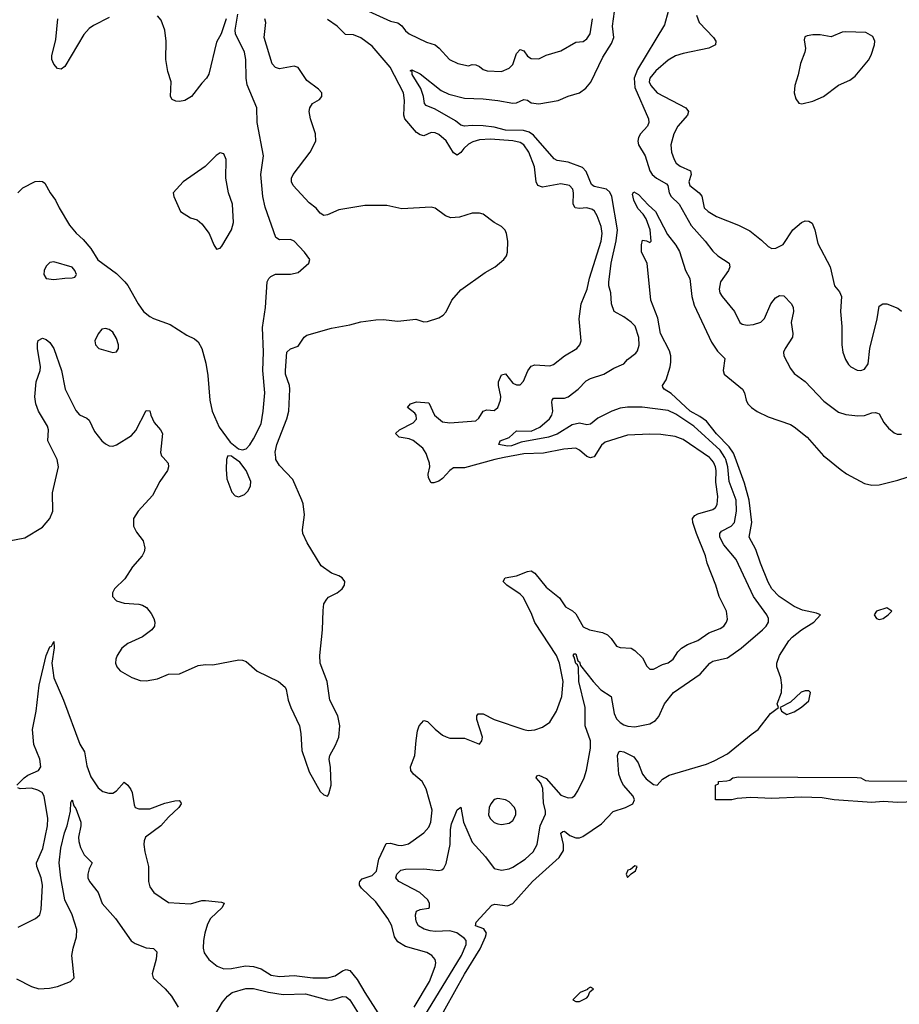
# Model space of a CAD drawing. Header units: inches. Extents: x 1694797 to 1849917, y 907313 to 1017959.
# Tile 391 of 656: x 1742886 to 1747638, y 967046 to 972366. Entities that reach past the tile are written whole.
import ezdxf

# ---------------------------------------------------------------- set-up
doc = ezdxf.new("R2010")
doc.units = ezdxf.units.IN
doc.header["$MEASUREMENT"] = 0
doc.layers.add('B7946', color=7, linetype='Continuous')
doc.layers.add('B7947', color=7, linetype='Continuous')

msp = doc.modelspace()

# ---------------------------------------------------------------- linework, layer by layer
at = {"layer": 'B7946', "color": 5}
for points, elevation in [([(1742830, 969550.2), (1742914.1, 969565.9), (1743010, 969624), (1743050, 969671.7), (1743065.2, 969710), (1743064.4, 969810), (1743095.7, 969950), (1743089.2, 969990), (1743084.1, 970000)], 620), ([(1743661.8, 970000), (1743688.2, 969970), (1743690.4, 969950), (1743684.2, 969930), (1743642.6, 969870), (1743604.5, 969795.5), (1743526, 969710), (1743500.4, 969670), (1743501.6, 969630), (1743517.7, 969597.7), (1743553.4, 969550), (1743561.7, 969510), (1743558, 969490), (1743547.2, 969470), (1743496, 969410), (1743455.1, 969344.9), (1743399.5, 969290), (1743388.5, 969270), (1743388.5, 969250), (1743410, 969226), (1743450, 969213.8), (1743530, 969208.4), (1743550, 969203.2), (1743570.9, 969190.9), (1743597.5, 969157.5), (1743610.2, 969130), (1743617.3, 969110), (1743614.3, 969090), (1743599.5, 969070), (1743550, 969030.9), (1743470, 968996.4), (1743438.7, 968970), (1743412.4, 968930), (1743406, 968910), (1743403.8, 968890), (1743410.5, 968870), (1743430, 968848.2), (1743492.3, 968812.3), (1743536.4, 968796.4), (1743570, 968793.6), (1743630, 968804.9), (1743690, 968830.3), (1743750, 968832), (1743850, 968876.4), (1743890, 968882.8), (1743930, 968881), (1744070, 968907), (1744090, 968906), (1744110, 968898), (1744170, 968846.4), (1744284.4, 968790), (1744319.7, 968759.7), (1744326.8, 968746.8), (1744336.9, 968690), (1744350.3, 968650), (1744397.7, 968550), (1744404.9, 968510), (1744410, 968418), (1744450, 968302.8), (1744510, 968196.3), (1744530, 968178.8), (1744550, 968171.3), (1744556.2, 968183.8), (1744569.6, 968230.4), (1744566.1, 968326.1), (1744558.9, 968370), (1744562, 968390), (1744593, 968447), (1744609.8, 968490), (1744615, 968550), (1744605.4, 968605.4), (1744562.6, 968690), (1744547.4, 968790), (1744508.7, 968890), (1744507.6, 968930), (1744521.3, 969070), (1744525.4, 969174.6), (1744529.6, 969210.4), (1744544.8, 969235.2), (1744554.5, 969245.5), (1744602, 969270), (1744629, 969290), (1744641.2, 969310), (1744642.7, 969330), (1744629.2, 969350), (1744610, 969362), (1744570, 969375.1), (1744515.1, 969415.1), (1744440.1, 969540.1), (1744416.3, 969590), (1744413.3, 969610), (1744425.6, 969690), (1744416.9, 969750), (1744409.7, 969770), (1744361.1, 969881.1), (1744290, 969956.9), (1744270.5, 969990.5), (1744269.6, 970000)], 620), ([(1744007, 970000), (1744003.7, 969990), (1744001.8, 969938.2), (1744005.7, 969885.7), (1744032.9, 969812.9), (1744050, 969793), (1744070, 969788), (1744100.1, 969799.9), (1744120.5, 969819.5), (1744133.4, 969846.6), (1744134.4, 969870), (1744110, 969929.7), (1744075.6, 969975.6), (1744040.1, 970000)], 640), ([(1745017.1, 967030), (1745100.5, 967170), (1745130.8, 967250), (1745134.2, 967270), (1745130, 967289), (1745113.3, 967310), (1745085.6, 967325.6), (1744970, 967358.8), (1744930, 967383.2), (1744911.2, 967410), (1744896.1, 967470), (1744876, 967510), (1744810, 967599.2), (1744733.7, 967673.7), (1744722.2, 967690), (1744722.9, 967702.9), (1744723.4, 967710), (1744736.7, 967723.3), (1744790, 967742.7), (1744813.7, 967766.3), (1744826.4, 967830), (1744865.5, 967914.5), (1744890, 967916.3), (1744930, 967905.1), (1744950, 967904.8), (1744986.7, 967913.3), (1745070, 967973.4), (1745096, 968004), (1745107.9, 968030), (1745114.5, 968094.5), (1745082.9, 968210), (1745060.8, 968250), (1745013.7, 968290), (1744999.2, 968310), (1744997.6, 968330), (1745020.7, 968390), (1745027.7, 968472.3), (1745035.8, 968524.2), (1745044.7, 968550), (1745070, 968579.3), (1745090, 968574.4), (1745130, 968532), (1745170, 968500.4), (1745190, 968490.4), (1745210, 968483.8), (1745290, 968484.9), (1745370, 968450.8), (1745383.7, 968470), (1745385.6, 968490), (1745355.6, 968584.4), (1745356.1, 968603.9), (1745363.9, 968616.1), (1745390, 968615.5), (1745450, 968584.3), (1745610, 968530.3), (1745633.9, 968526.1), (1745670, 968528.8), (1745710, 968543.1), (1745750, 968570.5), (1745786, 968630), (1745815.6, 968710), (1745821.6, 968790), (1745801.8, 968890), (1745785.6, 968930), (1745668.3, 969108.3), (1745650, 969162), (1745606, 969246), (1745590, 969261.3), (1745518, 969310), (1745498.4, 969330), (1745508.7, 969350), (1745570, 969361.1), (1745630, 969384.9), (1745650, 969387.6), (1745670, 969376), (1745730, 969300.2), (1745802.4, 969242.4), (1745834, 969194), (1745872, 969172), (1745890, 969155.8), (1745930, 969085.5), (1745964, 969070), (1746034.9, 969054.9), (1746062, 969042), (1746082, 969022), (1746110, 968980.7), (1746130, 968973.4), (1746190, 968970.4), (1746210, 968958), (1746250, 968918), (1746273.9, 968873.9), (1746290, 968856.4), (1746310, 968857.4), (1746358.2, 968881.8), (1746390, 968890.3), (1746415.8, 968910), (1746441.6, 968950), (1746461.6, 968970), (1746493.3, 968990), (1746550, 969012.2), (1746610, 969054), (1746670, 969075.8), (1746690.9, 969090), (1746704.8, 969110), (1746710, 969126.8), (1746704.8, 969170), (1746665.3, 969250), (1746647.1, 969310), (1746600.3, 969430), (1746590.8, 969470), (1746541.6, 969590), (1746522.3, 969650), (1746520.3, 969670), (1746533, 969687), (1746550, 969696.6), (1746630, 969718.8), (1746644.8, 969730), (1746654.1, 969745.9), (1746658.6, 969790), (1746646.4, 969866.4), (1746649, 969930), (1746644.9, 969950), (1746634.9, 969974.9), (1746616.9, 969996.9), (1746612.2, 970000)], 580), ([(1745050, 966944.7), (1745273.7, 967310), (1745298.2, 967370), (1745297.5, 967390), (1745290, 967401.1), (1745247.5, 967432.5), (1745210, 967443.1), (1745130, 967439.7), (1745103.1, 967443.1), (1745071.7, 967451.7), (1745041.4, 967470), (1745029.9, 967489.9), (1745026.7, 967506.7), (1745024.6, 967530), (1745029.8, 967550), (1745050, 967558.6), (1745094.1, 967565.9), (1745099.6, 967570), (1745100.4, 967590), (1745091.3, 967610), (1745048.2, 967650), (1744935.1, 967710), (1744918.9, 967730), (1744923.5, 967750), (1744946, 967770), (1744970, 967776.6), (1745070, 967777.2), (1745150, 967768.7), (1745167.3, 967772.7), (1745178.3, 967781.7), (1745190, 967807.3), (1745211.3, 967910), (1745213.3, 967990), (1745219.2, 968020.8), (1745250, 968097.1), (1745270, 968111.3), (1745284, 968030), (1745330, 967922.7), (1745403, 967843), (1745450, 967780.3), (1745490, 967771.5), (1745530, 967778.5), (1745550, 967786.9), (1745617.7, 967830), (1745659.3, 967870), (1745681.6, 967910), (1745698.5, 968010), (1745727.3, 968072.7), (1745727.5, 968090), (1745715.5, 968135.5), (1745712.5, 968212.5), (1745700.8, 968240.8), (1745676.2, 968270), (1745680.1, 968279.9), (1745690, 968283.8), (1745730, 968266.3), (1745810, 968176.1), (1745850, 968162), (1745870, 968162.7), (1745885.7, 968174.3), (1745901.2, 968198.8), (1745935.3, 968270), (1745949.1, 968310.9), (1745969.9, 968430), (1745970.4, 968470), (1745941.3, 968550), (1745941.1, 968650), (1745907.1, 968790), (1745905.3, 968865.3), (1745900.2, 968880.2), (1745890, 968887.3), (1745882.4, 968922.4), (1745876, 968930), (1745881.2, 968938.8), (1745890, 968939.3), (1745901.7, 968901.7), (1745910, 968896.3), (1745915.8, 968875.8), (1745983.8, 968790), (1746026, 968746), (1746081.3, 968710), (1746096.9, 968616.9), (1746110, 968587.7), (1746130, 968568), (1746150, 968556.1), (1746171.2, 968548.8), (1746210, 968546), (1746290, 968561.1), (1746321.1, 968578.9), (1746338.3, 968601.7), (1746370, 968670.4), (1746419.1, 968730), (1746562.6, 968830), (1746613.7, 968890), (1746630, 968899.4), (1746710, 968918.9), (1746783.1, 968970), (1746899.8, 969070), (1746919.3, 969090), (1746930.7, 969110), (1746930.8, 969130), (1746921.8, 969150), (1746849.9, 969249.9), (1746756.5, 969450), (1746690, 969528.1), (1746668.6, 969570), (1746668.4, 969590), (1746676.9, 969603.1), (1746730, 969629.5), (1746747.5, 969650), (1746759.3, 969710), (1746756.1, 969770), (1746719.4, 969870), (1746711.3, 969950), (1746701.2, 969990), (1746695, 970000)], 560), ([(1745504.4, 970000), (1745454, 969990), (1745290, 969945), (1745230, 969944.5), (1745210, 969929.8), (1745170, 969887.6), (1745150, 969873.2), (1745122.9, 969862.9), (1745110, 969864.2), (1745094.8, 969890), (1745092.1, 969910), (1745102, 969950), (1745100.2, 969970), (1745089.3, 970000)], 580), ([(1745132.1, 966927.9), (1745290, 967209.1), (1745373.8, 967346.2), (1745403.4, 967410), (1745407.2, 967430), (1745394.1, 967454.1), (1745349.4, 967470), (1745352.1, 967490), (1745437.8, 967582.2), (1745452.4, 967587.6), (1745521.8, 967578.2), (1745550, 967590.1), (1745656.8, 967710), (1745801.3, 967838.7), (1745823.3, 967876.7), (1745823.6, 967910), (1745809.9, 967970), (1745820.9, 967979.1), (1745830, 967981.7), (1745858.9, 967958.9), (1745890, 967945.9), (1745910, 967945.7), (1745927.7, 967952.3), (1746030, 968020.6), (1746091.6, 968088.4), (1746158.7, 968110), (1746198, 968130), (1746208, 968150), (1746199.8, 968170), (1746148.5, 968230), (1746136.5, 968250), (1746123.6, 968290), (1746116.5, 968390), (1746123.5, 968410), (1746130, 968413.5), (1746150, 968410.1), (1746203.5, 968383.5), (1746227.3, 968350), (1746250, 968290.3), (1746270, 968263.6), (1746310, 968234), (1746330, 968230.8), (1746358.3, 968261.7), (1746395.6, 968284.4), (1746596.3, 968343.7), (1746638.8, 968361.2), (1746710, 968399.7), (1746836.9, 968503.1), (1746876.4, 968530), (1746942, 968618), (1746986, 968650), (1746978, 968670), (1747001.2, 968730), (1747003.7, 968770), (1746998, 968810), (1746977, 968870), (1746976.2, 968890), (1746991.3, 968930), (1747041.4, 969010), (1747059.8, 969030), (1747110, 969070.2), (1747175.4, 969110), (1747212.3, 969150), (1747190, 969159.7), (1747115.2, 969175.2), (1747070, 969195.7), (1746988.2, 969250), (1746949.9, 969290), (1746930, 969326.6), (1746887.5, 969430), (1746863.2, 969503.2), (1746827.3, 969570), (1746840.9, 969650), (1746826.7, 969770), (1746801.5, 969861.5), (1746751.4, 970000)], 540), ([(1745975.1, 970000), (1745970, 969998.4), (1745965.3, 970000)], 580), ([(1747240.6, 970000), (1747317.7, 969937.7), (1747352.9, 969912.9), (1747450, 969859.3), (1747490, 969850.4), (1747530, 969852.4), (1747630, 969877.3), (1747730, 969910.6), (1747850, 969910.5), (1747913.2, 969886.8), (1747928.7, 969891.3), (1747928.7, 969908.7), (1747939, 969930), (1747970, 969946), (1748022, 969902), (1748070, 969876), (1748090, 969871.3), (1748170, 969921), (1748210, 969931), (1748250, 969931), (1748290, 969941), (1748350, 969978), (1748366.6, 969993.4), (1748390.6, 970000)], 540), ([(1742870.9, 968230), (1742909.9, 968270.1), (1742930, 968284.1), (1742988.4, 968310), (1742999.9, 968330), (1742995.8, 968370), (1742963.7, 968450), (1742956.1, 968530), (1742976.3, 968630), (1742992.3, 968770), (1743028.7, 968930), (1743050, 968978.4), (1743058, 968982), (1743070, 969006), (1743072.9, 968972.9), (1743060.9, 968890), (1743071.2, 968810), (1743123.3, 968690), (1743211.6, 968451.6), (1743237.3, 968410), (1743250, 968334), (1743270, 968274.4), (1743310, 968215.3), (1743335.9, 968195.9), (1743367.3, 968187.3), (1743390, 968186.8), (1743410, 968198.9), (1743450, 968245.5), (1743470, 968230.4), (1743487.2, 968207.2), (1743494.8, 968190), (1743504.1, 968124.1), (1743510.2, 968110.2), (1743530, 968102.2), (1743590, 968102.5), (1743670, 968132.7), (1743725.1, 968145.1), (1743747.7, 968147.7), (1743757, 968137), (1743758.4, 968130), (1743747, 968110), (1743690, 968057.6), (1743648.1, 968010), (1743566.7, 967950), (1743559, 967930), (1743557.7, 967910), (1743561.7, 967870), (1743581.7, 967790), (1743582.4, 967710), (1743590, 967681), (1743610.6, 967650), (1743690, 967595.3), (1743810, 967589.1), (1743870, 967606.3), (1743890, 967607.6), (1743977.3, 967597.3), (1743991.7, 967591.7), (1743980.3, 967570), (1743917.3, 967510), (1743901.6, 967478.4), (1743886.7, 967430), (1743878.7, 967390), (1743877.5, 967350), (1743883.5, 967323.5), (1743907.7, 967287.7), (1743953.1, 967253.1), (1743990, 967238.6), (1744030, 967238.9), (1744106.6, 967253.4), (1744150, 967251.3), (1744190, 967237.1), (1744244.2, 967204.2), (1744290, 967195.5), (1744370, 967202.2), (1744470, 967188.7), (1744550, 967188.5), (1744590, 967200.7), (1744630, 967226.7), (1744650, 967233.9), (1744670, 967228.2), (1744710, 967180.6), (1744750.1, 967110.1), (1744865.6, 966930)], 580), ([(1747810, 968144), (1747630, 968136), (1747550, 968141.6), (1747490, 968136), (1747286, 968150), (1747221.6, 968161.6), (1747110, 968164.7), (1746950, 968157.2), (1746836.7, 968163.3), (1746762.8, 968157.2), (1746734, 968150), (1746646, 968150), (1746646, 968230), (1746662, 968238), (1746662, 968250), (1746707, 968253), (1746722.5, 968257.5), (1746739, 968270), (1746770, 968274.3), (1747410, 968271.3), (1747430.6, 968270), (1747454.9, 968254.9), (1747473.4, 968253.4), (1747710, 968252)], 520), ([(1742877.7, 967462.3), (1742972.3, 967510), (1742995.1, 967530), (1743002.3, 967557.7), (1743009, 967690), (1743002.9, 967730), (1742978.4, 967790), (1742976.5, 967810), (1743011.8, 967888.2), (1743036.7, 968010), (1743038.4, 968050), (1743019.5, 968170), (1743007.4, 968190), (1742983.9, 968203.9), (1742950, 968213.7), (1742889.2, 968210), (1742876.4, 968216.4)], 580), ([(1742870, 967184.4), (1742950, 967142), (1742990, 967130.2), (1743047.1, 967132.9), (1743090, 967142.4), (1743161.2, 967170), (1743181.6, 967190), (1743168.9, 967310), (1743175, 967350), (1743193.5, 967410), (1743194.3, 967450), (1743169.9, 967530), (1743130.8, 967610), (1743108.5, 967730), (1743100.2, 967810), (1743108, 967890), (1743128.2, 967971.8), (1743143.2, 968010), (1743160.4, 968090), (1743163.2, 968136.8), (1743169.3, 968150.7), (1743178.4, 968118.4), (1743190, 968104.9), (1743216.9, 968030), (1743217.1, 968010), (1743203.9, 967950), (1743205.4, 967925.4), (1743214.2, 967894.2), (1743233.9, 967853.9), (1743278, 967810), (1743261.2, 967778.8), (1743254, 967750), (1743254.2, 967730), (1743263.2, 967710), (1743310.8, 967650.8), (1743331.3, 967590), (1743404.4, 967510), (1743488.3, 967388.3), (1743510, 967374.9), (1743570, 967350.4), (1743610, 967346.8), (1743626.8, 967330), (1743624.2, 967290), (1743601.3, 967210), (1743608, 967190), (1743672.7, 967130), (1743706, 967090), (1743742.4, 967030)], 560), ([(1743923, 966957), (1743981.7, 967058.3), (1744009.2, 967090.8), (1744034.5, 967110), (1744108.5, 967131.5), (1744150, 967130.9), (1744230, 967111.1), (1744310, 967098.9), (1744430, 967103.6), (1744549.8, 967070.2), (1744570, 967068.4), (1744630, 967088.3), (1744650, 967086.4), (1744670, 967071.1), (1744724.4, 966984.4)], 560)]:
    msp.add_lwpolyline(points, dxfattribs=dict(at, elevation=elevation))
for points, elevation in [([(1747570, 969188), (1747514, 969170), (1747502, 969150), (1747514, 969130), (1747530, 969124.7), (1747550, 969131.3), (1747578, 969150), (1747598, 969170)], 540), ([(1747150, 968739), (1747130, 968739), (1747107.9, 968732.1), (1747050, 968678), (1746994, 968650), (1747002, 968630), (1747030, 968611.3), (1747070, 968626), (1747110, 968651.3), (1747150, 968686), (1747159, 968730)], 540), ([(1745470, 968158.7), (1745450, 968152), (1745431.3, 968128.7), (1745422.7, 968110), (1745418.9, 968070), (1745427, 968050), (1745449.3, 968029.3), (1745470, 968021.7), (1745490, 968018.3), (1745530, 968025.2), (1745550, 968038.7), (1745567.3, 968070), (1745566.2, 968090), (1745558.5, 968110), (1745530, 968139.7), (1745510, 968151.1)], 580), ([(1746210, 967793.6), (1746186, 967774), (1746171, 967770), (1746163, 967750), (1746170, 967731.3), (1746188.9, 967751.1), (1746212.9, 967767.1), (1746222, 967790)], 540), ([(1745970, 967138), (1745954, 967130), (1745954, 967126), (1745914, 967110), (1745874, 967070), (1745890, 967062), (1745910, 967062), (1745950, 967082), (1745958, 967090), (1745966, 967114), (1745986, 967130)], 540)]:
    msp.add_lwpolyline(points, close=True, dxfattribs=dict(at, elevation=elevation))
at = {"layer": 'B7947', "color": 5}
for points, elevation in [([(1742876, 971430), (1742903.3, 971456.7), (1742970, 971490.8), (1742993.7, 971493.7), (1743010, 971490.8), (1743022, 971482), (1743050.5, 971430.5), (1743080.7, 971390), (1743099.1, 971350), (1743155.3, 971255.3), (1743192.3, 971212.3), (1743230, 971178.8), (1743270.5, 971130), (1743308.3, 971068.3), (1743410, 970994.9), (1743454.9, 970950), (1743470.4, 970930), (1743526, 970830), (1743555.3, 970790), (1743590, 970761.7), (1743610, 970751.7), (1743699.1, 970719.1), (1743790, 970661.6), (1743830, 970642.4), (1743850, 970626), (1743870.2, 970590), (1743891.9, 970510), (1743902.8, 970442.8), (1743912.8, 970310), (1743926.8, 970250), (1743963.6, 970163.6), (1744022.6, 970082.6), (1744067.8, 970047.8), (1744090, 970041.7), (1744110, 970046.7), (1744130, 970068.4), (1744150, 970101.1), (1744190, 970181.6), (1744201.7, 970250), (1744210.5, 970350), (1744200.2, 970470), (1744203.2, 970570), (1744197.4, 970702.6), (1744214.1, 970810), (1744223.9, 970950), (1744232, 970968), (1744242.2, 970977.8), (1744268.5, 970991.5), (1744350, 970990.4), (1744390, 970999.3), (1744449.2, 971050), (1744453.2, 971070), (1744425.1, 971110), (1744370, 971169.5), (1744350, 971178.7), (1744290, 971177), (1744269.7, 971189.7), (1744212.4, 971352.4), (1744200.7, 971410), (1744189, 971530), (1744203.1, 971630), (1744169.8, 971810), (1744167.1, 971890), (1744114.5, 972014.5), (1744109.8, 972050), (1744108.2, 972150), (1744100.3, 972190), (1744052.6, 972290), (1744051.1, 972310), (1744064.4, 972395.6)], 640), ([(1744001.6, 972370), (1743974.9, 972290), (1743950, 972244), (1743909, 972071), (1743896.4, 972050), (1743870, 972022.9), (1743814, 971950), (1743778.8, 971930), (1743750, 971924), (1743730, 971925.1), (1743710, 971935.1), (1743702, 971950), (1743704.2, 972030), (1743686.8, 972086.8), (1743676.5, 972150), (1743676.9, 972250), (1743669.9, 972309.9), (1743650, 972362.9), (1743630, 972386)], 640), ([(1744731.4, 972430), (1744890, 972358.3), (1744930, 972348.4), (1744950, 972332.6), (1744970, 972305.2), (1744990, 972290.2), (1745084.4, 972244.4), (1745130, 972229.3), (1745152.3, 972212.3), (1745208.7, 972150), (1745253.4, 972130), (1745310, 972116.2), (1745330, 972123.2), (1745350, 972121.7), (1745370, 972113.4), (1745390, 972096.1), (1745411.1, 972088.9), (1745490, 972086.3), (1745530, 972103.6), (1745550, 972123.7), (1745570, 972183), (1745590, 972204.2), (1745610, 972197), (1745629, 972169), (1745650, 972155.6), (1745690, 972154), (1745730, 972174.4), (1745810, 972197.1), (1745890, 972243.7), (1745930, 972247.4), (1745950, 972263.1), (1745968.4, 972290), (1745980.9, 972370)], 580), ([(1746695, 970000), (1746670, 970040.1), (1746527.5, 970170), (1746430, 970233.9), (1746390, 970253.5), (1746248.5, 970271.5), (1746170, 970271.9), (1746130, 970266.2), (1746085.5, 970250), (1746010, 970213.3), (1745970, 970180.2), (1745950, 970176.7), (1745910, 970186.3), (1745870, 970176.9), (1745790, 970127.1), (1745743.2, 970110), (1745596.1, 970083.9), (1745544, 970064), (1745522.4, 970062.4), (1745474.5, 970070), (1745481.3, 970090), (1745531, 970109), (1745570, 970144), (1745650, 970143), (1745696, 970164), (1745748.7, 970210), (1745761.8, 970230), (1745766.3, 970250), (1745761, 970299), (1745762.2, 970310), (1745770, 970320.2), (1745830, 970320.5), (1745850, 970328.7), (1745902.4, 970370), (1745945.6, 970414.4), (1745970, 970427.4), (1746042.4, 970450), (1746096.6, 970483.4), (1746150, 970506.9), (1746170.6, 970529.4), (1746215.2, 970564.8), (1746223.3, 970576.7), (1746231.9, 970608.1), (1746230.7, 970649.3), (1746210.6, 970710), (1746190, 970730.8), (1746150, 970759.8), (1746096.9, 970790), (1746082.9, 970830), (1746079.2, 970890), (1746068.2, 970928.2), (1746068.6, 970948.6), (1746080.8, 971050), (1746108.9, 971171.1), (1746115.1, 971230), (1746086, 971410), (1746074.5, 971434.5), (1746055.5, 971450), (1745990, 971463.9), (1745975.5, 971475.5), (1745945.7, 971545.7), (1745927.3, 971567.3), (1745850, 971596.1), (1745790, 971605.4), (1745773.6, 971613.6), (1745662, 971742), (1745638.8, 971758.8), (1745607.8, 971767.8), (1745510, 971768.6), (1745450, 971784.5), (1745390, 971792.6), (1745330, 971794.2), (1745289.9, 971789.9), (1745270, 971796.2), (1745239.9, 971819.9), (1745130, 971882.7), (1745081.9, 971901.9), (1745073.8, 971913.8), (1745067.9, 971950), (1745053.8, 971993.8), (1745007.3, 972070), (1745006.5, 972086.5), (1744995.3, 972090), (1745004.8, 972095.2), (1745050, 972074.2), (1745163.4, 971983.4), (1745203.9, 971963.9), (1745290, 971941.3), (1745390, 971937.8), (1745470, 971929.4), (1745550, 971914.3), (1745570, 971915.8), (1745610, 971935.2), (1745630, 971931.4), (1745650, 971916.9), (1745690, 971911), (1745795.1, 971930), (1745850, 971952.7), (1745910, 971970.1), (1745944.5, 971995.5), (1745972.2, 972027.8), (1746037.1, 972162.9), (1746083.5, 972236.5), (1746096.2, 972270), (1746089.5, 972330), (1746100.4, 972410)], 560), ([(1746389.5, 972410), (1746370, 972338.7), (1746223.6, 972096.4), (1746206.1, 972050), (1746210, 972000.2), (1746283, 971830), (1746284.6, 971810), (1746277.1, 971790), (1746240.5, 971750), (1746229.5, 971730), (1746225.9, 971710), (1746229.5, 971690), (1746265.1, 971630), (1746289.5, 971550), (1746303, 971530), (1746325.8, 971510), (1746379.9, 971479.9), (1746387.4, 971470), (1746394.7, 971430), (1746405.5, 971410), (1746449, 971369), (1746513.9, 971253.9), (1746590.1, 971170.1), (1746630, 971115.6), (1746658, 971090), (1746718.9, 971050), (1746722.8, 971030), (1746715, 971010), (1746673, 970950), (1746664.5, 970910), (1746669.2, 970890), (1746680.7, 970870), (1746747.4, 970790), (1746777.1, 970730), (1746790, 970720.3), (1746815.4, 970715.4), (1746850, 970719.2), (1746890, 970731.4), (1746910, 970751.7), (1746944.5, 970830), (1746970, 970863.6), (1746990, 970876.5), (1747014.1, 970874.1), (1747055.3, 970830), (1747064.9, 970810), (1747066, 970790), (1747053.9, 970730), (1747062.8, 970670), (1747061.5, 970650), (1747021.2, 970590), (1747012.7, 970570), (1747013.4, 970550), (1747050, 970482), (1747070, 970454.9), (1747130.2, 970410.2), (1747230, 970304.9), (1747310, 970244.9), (1747350, 970232.6), (1747414, 970226), (1747450, 970227.2), (1747490, 970241.3), (1747510, 970243.8), (1747520.4, 970240.4), (1747530, 970236.3), (1747555.3, 970190), (1747579.5, 970159.5), (1747610, 970133.1), (1747626.5, 970126.5), (1747650, 970127.2)], 560), ([(1746541.8, 972390), (1746556.2, 972350), (1746635, 972270), (1746647.2, 972250), (1746644.6, 972230), (1746610, 972212.2), (1746470, 972183.2), (1746429.5, 972170.5), (1746390, 972146.5), (1746323.5, 972090), (1746289.5, 972050), (1746287.5, 972030), (1746295, 972010), (1746330, 971970.9), (1746484.6, 971890), (1746498.6, 971870), (1746493.2, 971850), (1746441.3, 971790), (1746419.8, 971750), (1746403.5, 971690), (1746407.5, 971650), (1746421.1, 971610), (1746433.4, 971590), (1746453.9, 971573.9), (1746509.3, 971549.3), (1746513.7, 971530), (1746500.5, 971490), (1746506.8, 971470), (1746556.3, 971430), (1746571.5, 971411.5), (1746583.8, 971350), (1746604.7, 971330), (1746650, 971301.8), (1746770, 971256.1), (1746830, 971224.2), (1746894.3, 971174.3), (1746930, 971140.5), (1746950, 971130.4), (1746970.6, 971130.6), (1747010, 971152), (1747063.1, 971230), (1747110, 971270.3), (1747130, 971278.4), (1747150, 971278), (1747166.9, 971266.9), (1747181.7, 971230), (1747197.2, 971157.2), (1747264.6, 971030), (1747287.5, 970927.5), (1747315.1, 970895.1), (1747325.3, 970870), (1747320.3, 970790), (1747327.5, 970707.5), (1747327, 970610), (1747333.4, 970570), (1747346.7, 970530), (1747363.4, 970503.4), (1747376.3, 970490), (1747410, 970472.4), (1747430, 970470.4), (1747450, 970477.1), (1747470, 970506.8), (1747478.9, 970590), (1747518.9, 970750), (1747530, 970818), (1747549.4, 970830.6), (1747570, 970830.4), (1747630, 970807.7), (1747650, 970790.6)], 580), ([(1743370, 972378.4), (1743285.1, 972334.9), (1743261.6, 972318.4), (1743233.7, 972286.3), (1743130, 972112.7), (1743110, 972099.3), (1743090, 972102.7), (1743070, 972125.2), (1743060.5, 972150), (1743060.5, 972170), (1743081.1, 972258.9), (1743092.3, 972370)], 640), ([(1744269.6, 970000), (1744266.7, 970030), (1744274.9, 970070), (1744329.9, 970210), (1744339.8, 970250), (1744346.3, 970370), (1744344.1, 970390), (1744323, 970450), (1744321.6, 970470), (1744329.9, 970570.1), (1744350, 970587.4), (1744390, 970602.6), (1744422.4, 970650), (1744438.2, 970661.8), (1744570, 970698.9), (1744670, 970716.4), (1744730, 970733.7), (1744810, 970744.9), (1744850, 970746.5), (1744930, 970737.3), (1745027, 970747), (1745070, 970733.4), (1745090, 970735.5), (1745150, 970754.4), (1745174.5, 970770), (1745190, 970787.7), (1745221.7, 970850), (1745270, 970906), (1745400.4, 970999.6), (1745455.1, 971030), (1745500.9, 971070), (1745516, 971090), (1745522, 971110), (1745523, 971170), (1745516.9, 971210), (1745508.3, 971228.3), (1745488.5, 971248.5), (1745449.8, 971269.8), (1745390, 971315.4), (1745370, 971321), (1745330, 971319.8), (1745261.6, 971298.4), (1745216.1, 971296.1), (1745186.8, 971306.8), (1745130, 971347.6), (1745110, 971353.3), (1744950, 971343.5), (1744870, 971362), (1744750, 971362.3), (1744610, 971339.4), (1744550, 971310.9), (1744530, 971308.4), (1744510, 971320.5), (1744487.3, 971347.3), (1744450, 971376.9), (1744363.5, 971470), (1744354.6, 971490), (1744355.5, 971510), (1744364.1, 971530), (1744456.4, 971650), (1744486.9, 971710), (1744484.8, 971750), (1744457.3, 971830), (1744449.7, 971870.3), (1744454, 971890), (1744467.7, 971912.3), (1744505.6, 971934.4), (1744519, 971950), (1744519, 971970), (1744501.2, 971990), (1744436.8, 972036.8), (1744390, 972107.6), (1744370, 972114), (1744290, 972101.2), (1744268, 972108), (1744250, 972126.6), (1744206.6, 972270), (1744215.4, 972350), (1744211.3, 972370)], 620), ([(1745089.3, 970000), (1745081.5, 970021.5), (1745064.2, 970050), (1745012.5, 970092.5), (1744990, 970101.3), (1744937.2, 970110), (1744916.9, 970130), (1744937.6, 970150), (1745012.4, 970187.6), (1745030, 970207.4), (1745027.4, 970230), (1745020.3, 970240.3), (1744982, 970270), (1744997.2, 970290), (1745030, 970300.3), (1745095.8, 970295.8), (1745127.6, 970230), (1745170, 970192.9), (1745210, 970188), (1745350, 970198.5), (1745367.4, 970212.6), (1745390, 970250.3), (1745410, 970258.6), (1745450, 970254), (1745470, 970270.3), (1745484.3, 970310), (1745485.5, 970330), (1745473, 970390), (1745473.6, 970410), (1745490, 970446.4), (1745510, 970452.2), (1745550, 970402.8), (1745570, 970392.4), (1745590, 970393.4), (1745607.4, 970412.6), (1745631.3, 970468.7), (1745650, 970494), (1745670, 970501.3), (1745750, 970495.2), (1745770, 970502.7), (1745829.8, 970550.2), (1745896.2, 970590), (1745911.5, 970610), (1745918.9, 970630), (1745908.7, 970750), (1745919.4, 970830), (1745951.2, 970910), (1745964.6, 970970), (1746027.2, 971170), (1746033, 971210), (1746028.2, 971248.2), (1746006.6, 971306.6), (1745991.3, 971331.3), (1745980.2, 971340.2), (1745950, 971349.9), (1745910, 971345.9), (1745887.7, 971350), (1745876.1, 971370), (1745877.6, 971430), (1745873.8, 971450), (1745856.3, 971470), (1745810, 971479.1), (1745710, 971460.4), (1745685, 971470), (1745676.5, 971490), (1745666.6, 971570), (1745637.4, 971650), (1745610.5, 971690), (1745590, 971702.7), (1745550.9, 971710.9), (1745430, 971719.7), (1745370, 971716.7), (1745333.8, 971706.2), (1745310, 971693), (1745285.1, 971670), (1745270, 971648.8), (1745250, 971633.6), (1745230, 971645.7), (1745190, 971711), (1745150, 971745.4), (1745130, 971754.8), (1745110, 971756.1), (1745070, 971737.9), (1745050, 971742.9), (1745030, 971755.9), (1744966.9, 971830), (1744961.1, 971850), (1744966, 971930), (1744960.2, 971970), (1744887.1, 972110), (1744790, 972222.3), (1744730, 972267.8), (1744690, 972284.9), (1744646, 972286), (1744601.6, 972330), (1744550, 972366.2)], 580), ([(1746751.4, 970000), (1746743.1, 970023.1), (1746718.4, 970058.4), (1746650, 970128.4), (1746596.4, 970196.4), (1746561.3, 970221.3), (1746508.2, 970250), (1746405.8, 970345.8), (1746368, 970370), (1746360.9, 970380.9), (1746359.3, 970390), (1746379.1, 970420.9), (1746399.8, 970490), (1746404.6, 970515.4), (1746403.9, 970550), (1746397, 970577), (1746348.2, 970670), (1746333.8, 970753.8), (1746296.2, 970850), (1746276, 971050), (1746246, 971110), (1746245.2, 971150), (1746250, 971174), (1746271.6, 971171.6), (1746290, 971162), (1746298, 971170), (1746292.8, 971230), (1746270.8, 971290.8), (1746254.7, 971314.7), (1746225.2, 971345.2), (1746203.5, 971390), (1746197.2, 971422.8), (1746204.8, 971435.2), (1746230, 971422), (1746283, 971363), (1746320.9, 971330), (1746385.9, 971205.9), (1746430, 971148.2), (1746450, 971112.7), (1746483.8, 971010), (1746507.3, 970967.3), (1746517.7, 970870), (1746530, 970823.8), (1746624, 970624), (1746655.2, 970575.2), (1746694.7, 970534.7), (1746686.7, 970470), (1746692.7, 970450), (1746790.3, 970370), (1746801.7, 970350), (1746810.3, 970310), (1746819.6, 970290), (1746838.7, 970270), (1746870, 970249), (1746930, 970219.5), (1747050, 970178), (1747070, 970165.5), (1747140.5, 970110), (1747228.2, 970010), (1747240.6, 970000)], 540), ([(1743084.1, 970000), (1743038, 970090), (1743041.9, 970150), (1743036, 970170), (1742987.4, 970250), (1742974.1, 970290), (1742967.8, 970327.8), (1742976.2, 970410), (1742996.7, 970470), (1742999.3, 970490), (1742983.2, 970590), (1742983.1, 970616.9), (1742986.9, 970633.1), (1743010, 970646), (1743030, 970638), (1743050, 970621.6), (1743070.6, 970590), (1743112.5, 970470), (1743132.3, 970370), (1743190, 970254.9), (1743210, 970231.3), (1743250, 970213), (1743262.1, 970202.1), (1743290, 970140.3), (1743330, 970090.3), (1743350, 970073.7), (1743370, 970062.6), (1743390, 970061.7), (1743410, 970068), (1743490, 970120.2), (1743513.7, 970146.3), (1743570, 970254.8), (1743590, 970252), (1743594.9, 970230), (1743613.6, 970190), (1743647.4, 970150), (1743657.7, 970130), (1743647.9, 970027.9), (1743653, 970010), (1743661.8, 970000)], 620), ([(1746612.2, 970000), (1746470, 970097.2), (1746426.8, 970113.2), (1746350, 970124.2), (1746290, 970127.1), (1746170, 970121.1), (1746050, 970084.1), (1746030, 970067.6), (1745990, 970004.8), (1745975.1, 970000)], 580), ([(1745965.3, 970000), (1745950, 970005.3), (1745910, 970039.8), (1745890, 970050.8), (1745826, 970046), (1745716.8, 970023.2), (1745610, 970020.9), (1745504.4, 970000)], 580), ([(1744040.1, 970000), (1744030, 970007), (1744010, 970009), (1744007, 970000)], 640)]:
    msp.add_lwpolyline(points, dxfattribs=dict(at, elevation=elevation))
for points, elevation in [([(1747350, 972300.3), (1747330, 972297.6), (1747270, 972273.6), (1747210, 972284.4), (1747170, 972284.4), (1747140.5, 972279.5), (1747127.3, 972272.7), (1747123.4, 972256.6), (1747131, 972211), (1747128.3, 972190), (1747104, 972130), (1747091.8, 972068.2), (1747073, 972010), (1747070.6, 971970), (1747078.5, 971938.5), (1747094.8, 971914.8), (1747110.9, 971910.9), (1747170, 971926.4), (1747229.3, 971950), (1747310, 972012.7), (1747370, 972039.3), (1747399.5, 972060.5), (1747472.1, 972147.9), (1747486.2, 972173.8), (1747504.2, 972230), (1747505.1, 972250), (1747495.3, 972275.3), (1747456.4, 972296.4)], 620), ([(1743970, 971646), (1743947.1, 971632.9), (1743887.9, 971572.1), (1743770, 971489.2), (1743716, 971430), (1743718.8, 971410), (1743756, 971330), (1743810, 971294.8), (1743844.5, 971284.5), (1743870, 971262.8), (1743910.6, 971210), (1743934.8, 971150), (1743950, 971126), (1743970, 971131.3), (1743978.6, 971141.4), (1744030, 971230.4), (1744042.2, 971270), (1744035.8, 971370), (1744014.7, 971430), (1743999.7, 971510), (1744002, 971610), (1743990, 971641.2)], 660), ([(1743070, 971057), (1743050, 971054.5), (1743030, 971034), (1743019.1, 971010), (1743016.3, 970990), (1743030, 970968.4), (1743070, 970961.3), (1743130, 970968.5), (1743170, 970970.8), (1743184.7, 970975.3), (1743190, 970982), (1743192.7, 970990), (1743185.2, 971010), (1743170, 971029)], 640), ([(1743350, 970698), (1743330, 970693.2), (1743310, 970669), (1743293, 970630), (1743295.5, 970610), (1743314.8, 970590), (1743390, 970568.5), (1743410, 970571), (1743419.5, 970590), (1743420.7, 970610), (1743410, 970644), (1743390, 970678), (1743370, 970692)], 640)]:
    msp.add_lwpolyline(points, close=True, dxfattribs=dict(at, elevation=elevation))

doc.saveas('drawing.dxf')
